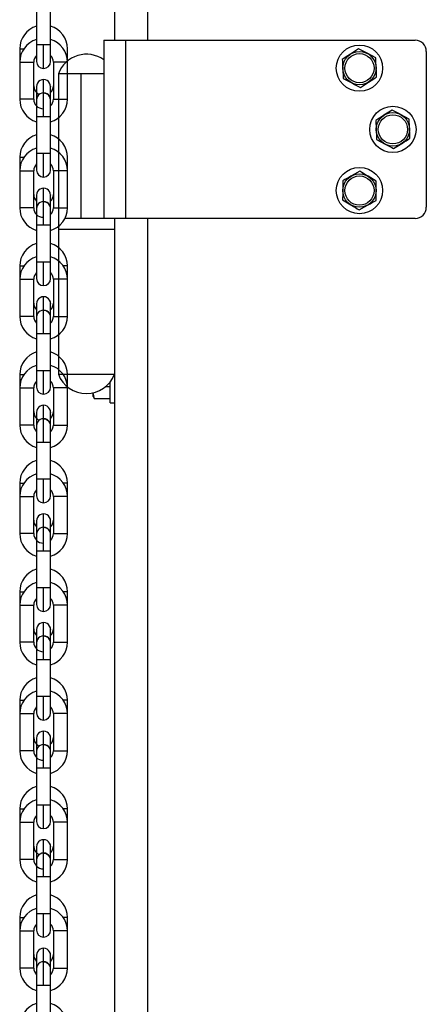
# Model space of a CAD drawing. Header units: inches. Extents: x 170 to 288, y 234 to 248.
# Tile 263 of 480: x 226.336 to 226.488, y 241.857 to 242.226. Entities that reach past the tile are written whole.
import ezdxf

# ---------------------------------------------------------------- set-up
doc = ezdxf.new("R2010")
doc.units = ezdxf.units.IN
doc.header["$LTSCALE"] = 0.25
doc.header["$MEASUREMENT"] = 0
doc.layers.add('STANDARD Z GUIDE MOTOR LH', color=7, linetype='Continuous')

msp = doc.modelspace()

# ---------------------------------------------------------------- linework, layer by layer
at = {"layer": 'STANDARD Z GUIDE MOTOR LH'}
for p, q in [((226.3717270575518, 243.6477778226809), (226.3717270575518, 242.2177778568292)), ((226.3840268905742, 243.6477778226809), (226.3840268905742, 242.2177778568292)), ((226.3478201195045, 242.2160472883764), (226.3478198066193, 242.2299580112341)), ((226.336271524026, 242.214631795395), (226.336271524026, 242.2096271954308)), ((226.336271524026, 242.214631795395), (226.337834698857, 242.214631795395)), ((226.3478201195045, 242.2160472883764), (226.3425705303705, 242.2160472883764)), ((226.3451953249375, 242.2072545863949), (226.3451953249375, 242.2160472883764)), ((226.3478201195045, 242.2098793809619), (226.3478201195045, 242.2160472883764)), ((226.3541194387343, 242.209627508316), (226.354119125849, 242.2146321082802)), ((226.3677602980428, 242.2177778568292), (226.3677602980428, 242.151111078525)), ((226.3677602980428, 242.2177778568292), (226.4842268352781, 242.2177778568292)), ((226.3758937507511, 242.2177778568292), (226.3758937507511, 242.151111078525)), ((226.4630369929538, 242.21456921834), (226.4600051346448, 242.2126127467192)), ((226.46945771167, 242.21127391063), (226.4662475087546, 242.212921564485)), ((226.4883935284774, 242.2136111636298), (226.4883935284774, 242.1552777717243)), ((226.336271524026, 242.2096271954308), (226.3362718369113, 242.1957164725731)), ((226.336271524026, 242.2096271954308), (226.3415208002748, 242.2096271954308)), ((226.3415211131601, 242.1957164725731), (226.3415208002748, 242.2096271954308)), ((226.3488698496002, 242.2096273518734), (226.3488701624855, 242.1957166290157)), ((226.3541194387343, 242.1957166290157), (226.3541194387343, 242.209627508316)), ((226.3507268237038, 242.2052777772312), (226.3507268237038, 242.0927778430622)), ((226.3677602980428, 242.2052777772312), (226.3507268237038, 242.2052777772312)), ((226.3593152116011, 242.151111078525), (226.3593152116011, 242.2052777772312)), ((226.4573296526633, 242.2034483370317), (226.4605398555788, 242.2018006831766)), ((226.3451956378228, 242.1980016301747), (226.3451956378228, 242.2030938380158)), ((226.3478188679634, 242.2005528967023), (226.3478201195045, 242.2004691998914)), ((226.4637500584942, 242.2001530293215), (226.4667822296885, 242.2021095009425)), ((226.3451956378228, 242.1892966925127), (226.3451956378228, 242.1980892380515)), ((226.3415211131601, 242.1957164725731), (226.3362718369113, 242.1957164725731)), ((226.3478204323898, 242.1892966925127), (226.3478204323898, 242.1954645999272)), ((226.3488701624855, 242.1957166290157), (226.3541194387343, 242.1957166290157)), ((226.3451956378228, 242.1892966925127), (226.3478204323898, 242.1892966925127)), ((226.3478207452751, 242.175385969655), (226.3478204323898, 242.1892966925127)), ((226.4756071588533, 242.1916556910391), (226.4725562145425, 242.1897287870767)), ((226.481995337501, 242.1882981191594), (226.4788014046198, 242.1899769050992)), ((226.4697918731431, 242.1805908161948), (226.4729858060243, 242.1789120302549)), ((226.4761800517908, 242.1772332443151), (226.4792309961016, 242.1791601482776)), ((226.3362721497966, 242.1739703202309), (226.3362721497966, 242.1689657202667)), ((226.3362721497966, 242.1739703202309), (226.3378353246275, 242.1739703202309)), ((226.345195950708, 242.1753858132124), (226.342571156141, 242.1753858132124)), ((226.345195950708, 242.1665932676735), (226.345195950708, 242.1753858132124)), ((226.3478207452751, 242.1692179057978), (226.3478207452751, 242.175385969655)), ((226.3541200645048, 242.1689660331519), (226.3541197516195, 242.1739706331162)), ((226.3362721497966, 242.1689657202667), (226.3362724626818, 242.155054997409)), ((226.3415217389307, 242.1550551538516), (226.3415214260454, 242.1689658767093)), ((226.3488704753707, 242.1689660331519), (226.348870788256, 242.1550551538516)), ((226.3541200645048, 242.1689660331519), (226.3488704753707, 242.1689660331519)), ((226.3541200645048, 242.1550553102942), (226.3541200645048, 242.1689660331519)), ((226.46350006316, 242.1687438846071), (226.4603489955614, 242.1669860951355)), ((226.4696961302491, 242.1650435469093), (226.4665982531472, 242.1668937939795)), ((226.3451962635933, 242.1574679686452), (226.3451962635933, 242.1624323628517)), ((226.347819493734, 242.1598914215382), (226.3478207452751, 242.1598077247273)), ((226.3451962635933, 242.1486352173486), (226.3451962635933, 242.1574279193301)), ((226.4570909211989, 242.1580120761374), (226.4601891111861, 242.1561618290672)), ((226.4632869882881, 242.1543117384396), (226.466438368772, 242.1560695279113)), ((226.3478210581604, 242.1486352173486), (226.3478210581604, 242.1548430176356)), ((226.3425717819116, 242.1486352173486), (226.3478210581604, 242.1486352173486)), ((226.3478213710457, 242.1347244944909), (226.3478210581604, 242.1486352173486)), ((226.4842268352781, 242.151111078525), (226.3531857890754, 242.151111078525)), ((226.3717270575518, 242.151111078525), (226.3717270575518, 240.7477779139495)), ((226.3840268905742, 242.151111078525), (226.3840268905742, 240.7477779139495)), ((226.3717270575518, 242.1469445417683), (226.3507268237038, 242.1469445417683)), ((226.3451965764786, 242.1259317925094), (226.3451965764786, 242.1347244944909)), ((226.3478213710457, 242.1285565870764), (226.3478213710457, 242.1347244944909)), ((226.3362727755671, 242.1333090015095), (226.3362727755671, 242.1283044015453)), ((226.3541203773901, 242.1333091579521), (226.3525572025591, 242.1333091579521)), ((226.3541203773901, 242.1283047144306), (226.3541203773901, 242.1333091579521)), ((226.3362727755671, 242.1283044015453), (226.3362730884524, 242.1143936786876)), ((226.3362727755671, 242.1283044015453), (226.3415220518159, 242.1283044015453)), ((226.3415223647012, 242.1143936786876), (226.3415220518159, 242.1283044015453)), ((226.3488711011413, 242.1283045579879), (226.3488714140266, 242.1143938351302)), ((226.3541206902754, 242.1143938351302), (226.3541203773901, 242.1283047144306)), ((226.3451968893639, 242.1166786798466), (226.3451968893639, 242.1217710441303)), ((226.3478201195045, 242.1192301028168), (226.3478213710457, 242.1191464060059)), ((226.3451968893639, 242.1079737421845), (226.3451968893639, 242.116766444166)), ((226.3415223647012, 242.1143936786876), (226.3362730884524, 242.1143936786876)), ((226.3478216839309, 242.0940630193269), (226.3478216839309, 242.1141815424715)), ((226.3488714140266, 242.1143938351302), (226.3541206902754, 242.1143938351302)), ((226.3425724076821, 242.1079737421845), (226.3462012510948, 242.1079737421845)), ((226.3478216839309, 242.0940630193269), (226.3425724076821, 242.0940630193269)), ((226.3451972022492, 242.0852703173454), (226.3451972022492, 242.0940630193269)), ((226.3507268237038, 242.0927778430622), (226.3717270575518, 242.0927778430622)), ((226.3362734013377, 242.0926475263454), (226.3362734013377, 242.0876429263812)), ((226.3362734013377, 242.0926475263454), (226.3378365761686, 242.0926475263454)), ((226.3541210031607, 242.0876432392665), (226.3541210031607, 242.0926478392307)), ((226.370060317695, 242.0820278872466), (226.370060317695, 242.0897968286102)), ((226.3362734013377, 242.0876429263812), (226.3362737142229, 242.0737322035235)), ((226.3415229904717, 242.0737322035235), (226.3415226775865, 242.0876430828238)), ((226.3488717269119, 242.0876430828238), (226.3488720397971, 242.0737323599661)), ((226.3541213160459, 242.0737325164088), (226.3541210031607, 242.0876432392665)), ((226.3642850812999, 242.083551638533), (226.3637268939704, 242.0857837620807)), ((226.3637268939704, 242.0844444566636), (226.3637268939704, 242.0857837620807)), ((226.370060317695, 242.0880158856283), (226.3683187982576, 242.0880158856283)), ((226.3637268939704, 242.0844444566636), (226.3640044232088, 242.0839637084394)), ((226.370060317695, 242.083551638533), (226.3642850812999, 242.083551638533)), ((226.370060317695, 242.0820278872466), (226.3717270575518, 242.0820278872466)), ((226.3478207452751, 242.0785686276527), (226.3478219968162, 242.0784849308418)), ((226.3451975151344, 242.0673124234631), (226.3451975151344, 242.076104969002)), ((226.3415229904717, 242.0737322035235), (226.3362737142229, 242.0737322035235)), ((226.3425730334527, 242.0673124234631), (226.3478223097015, 242.0673124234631)), ((226.3425730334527, 242.0673124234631), (226.3425730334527, 242.0477031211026)), ((226.3451978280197, 242.0446089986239), (226.3451978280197, 242.0534017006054)), ((226.3478223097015, 242.0534017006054), (226.3451978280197, 242.0534017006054)), ((226.3362740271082, 242.0519860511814), (226.3362740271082, 242.0469816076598)), ((226.3362740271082, 242.0519860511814), (226.3378372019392, 242.0519860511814)), ((226.3541216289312, 242.0519863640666), (226.3525584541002, 242.0519863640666)), ((226.3541216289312, 242.0469817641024), (226.3541216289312, 242.0519863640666)), ((226.3362740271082, 242.0469816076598), (226.3362743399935, 242.0330707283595)), ((226.3362740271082, 242.0469816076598), (226.341523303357, 242.0469816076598)), ((226.3415236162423, 242.0330708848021), (226.341523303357, 242.0469816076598)), ((226.3488723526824, 242.0469817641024), (226.3488726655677, 242.0330710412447)), ((226.3541216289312, 242.0469817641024), (226.3488723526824, 242.0469817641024)), ((226.3541219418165, 242.0330710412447), (226.3541216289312, 242.0469817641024)), ((226.3478213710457, 242.0379073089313), (226.3478226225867, 242.0378236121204)), ((226.3478226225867, 242.0316553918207), (226.3478226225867, 242.0378236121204)), ((226.345198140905, 242.0266509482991), (226.345198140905, 242.0354436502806)), ((226.3488726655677, 242.0330710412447), (226.3541219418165, 242.0330710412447)), ((226.3425736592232, 242.0266509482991), (226.3425736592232, 242.0065721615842)), ((226.3425736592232, 242.0266509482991), (226.347822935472, 242.0266509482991)), ((226.347822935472, 242.0127402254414), (226.3425736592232, 242.0127402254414)), ((226.3451984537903, 242.0039475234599), (226.3451984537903, 242.0127402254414)), ((226.3362746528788, 242.01132473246), (226.3362746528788, 241.992409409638)), ((226.3362746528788, 242.01132473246), (226.3378378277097, 242.01132473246)), ((226.3541222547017, 242.006320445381), (226.3541222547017, 242.0113250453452)), ((226.3415242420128, 241.992409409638), (226.3415239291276, 242.0063202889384)), ((226.3488729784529, 242.0063202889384), (226.3488732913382, 241.9924095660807)), ((226.354122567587, 241.9924095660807), (226.3541222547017, 242.006320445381)), ((226.3425739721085, 241.9971621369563), (226.3425739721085, 241.985989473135)), ((226.3478219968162, 241.9972458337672), (226.3478232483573, 241.9971621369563)), ((226.3478232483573, 241.9926644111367), (226.3478232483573, 241.9971621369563)), ((226.3451987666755, 241.9859896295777), (226.3451987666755, 241.9947821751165)), ((226.3415242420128, 241.992409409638), (226.3362746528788, 241.992409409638)), ((226.3478232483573, 241.9898920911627), (226.3478232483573, 241.9921575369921)), ((226.3488732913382, 241.9924095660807), (226.354122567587, 241.9924095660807)), ((226.3425739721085, 241.985989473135), (226.3425742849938, 241.9720787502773)), ((226.3451987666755, 241.9859896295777), (226.3478235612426, 241.9859896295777)), ((226.3478235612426, 241.9697185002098), (226.3478235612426, 241.989416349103)), ((226.3425742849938, 241.9720787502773), (226.3425742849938, 241.9659108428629)), ((226.3462034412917, 241.9720787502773), (226.3425742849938, 241.9720787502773)), ((226.3451990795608, 241.9632862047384), (226.3451990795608, 241.9720787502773)), ((226.3362752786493, 241.9706632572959), (226.3362752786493, 241.951747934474)), ((226.3362752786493, 241.9706632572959), (226.3378384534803, 241.9706632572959)), ((226.3541228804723, 241.965658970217), (226.3541228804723, 241.9706635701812)), ((226.3415248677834, 241.9517480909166), (226.3415245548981, 241.9656588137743)), ((226.3488736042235, 241.965658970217), (226.3488739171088, 241.9517480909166)), ((226.3541228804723, 241.965658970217), (226.3488736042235, 241.965658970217)), ((226.3541231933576, 241.9517482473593), (226.3541228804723, 241.965658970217)), ((226.342574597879, 241.9565006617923), (226.342574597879, 241.9453281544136)), ((226.3478238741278, 241.9565006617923), (226.3478226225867, 241.9565843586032)), ((226.3478238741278, 241.9487548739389), (226.3478238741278, 241.9565006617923)), ((226.3451993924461, 241.9453281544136), (226.3451993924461, 241.9541208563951)), ((226.342574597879, 241.9453281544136), (226.3425749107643, 241.9314172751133)), ((226.342574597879, 241.9453281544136), (226.3478241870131, 241.9453281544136)), ((226.3478241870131, 241.9279907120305), (226.3478241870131, 241.9476885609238)), ((226.3425749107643, 241.9314172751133), (226.3425749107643, 241.9252493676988)), ((226.3451997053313, 241.9226247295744), (226.3451997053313, 241.9314174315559)), ((226.3362755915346, 241.9300019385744), (226.3362759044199, 241.9249973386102)), ((226.3541235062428, 241.9300020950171), (226.3525603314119, 241.9300020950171)), ((226.3541235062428, 241.9249976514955), (226.3541235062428, 241.9300020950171)), ((226.3362759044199, 241.9249973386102), (226.3362759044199, 241.9110866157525)), ((226.3362759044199, 241.9249973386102), (226.3415251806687, 241.9249973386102)), ((226.3415254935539, 241.9110866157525), (226.3415251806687, 241.9249973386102)), ((226.348874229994, 241.9249974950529), (226.3488745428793, 241.9110867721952)), ((226.3541238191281, 241.9110867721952), (226.3541235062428, 241.9249976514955)), ((226.3425752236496, 241.9158391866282), (226.3425752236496, 241.9046666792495)), ((226.3478232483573, 241.9159230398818), (226.3478244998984, 241.9158393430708)), ((226.3478244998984, 241.9070270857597), (226.3478244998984, 241.9158393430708)), ((226.3452000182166, 241.9046666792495), (226.3452000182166, 241.9134593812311)), ((226.3415254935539, 241.9110866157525), (226.3362759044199, 241.9110866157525)), ((226.3488745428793, 241.9110867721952), (226.3541238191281, 241.9110867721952)), ((226.3478248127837, 241.8863946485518), (226.3478248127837, 241.9058700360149)), ((226.3425752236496, 241.9046666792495), (226.3425755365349, 241.8907559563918)), ((226.3425752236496, 241.9046666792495), (226.3462043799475, 241.9046666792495)), ((226.3425755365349, 241.8907559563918), (226.3425755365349, 241.8845878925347)), ((226.3478248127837, 241.8907559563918), (226.3425755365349, 241.8907559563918)), ((226.3452003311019, 241.8819632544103), (226.3452003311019, 241.8907559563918)), ((226.3362762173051, 241.8893404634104), (226.3362765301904, 241.8843358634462)), ((226.3362762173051, 241.8893404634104), (226.3378393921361, 241.8893404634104)), ((226.3541241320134, 241.8843361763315), (226.3541241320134, 241.8893407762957)), ((226.3362765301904, 241.8843358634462), (226.3362765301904, 241.8704251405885)), ((226.3415261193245, 241.8704251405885), (226.3415258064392, 241.8843360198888)), ((226.3488748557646, 241.8843360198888), (226.3488751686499, 241.8704252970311)), ((226.3541244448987, 241.8704254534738), (226.3541241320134, 241.8843361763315)), ((226.3478238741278, 241.8752615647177), (226.3478251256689, 241.8751778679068)), ((226.3425758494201, 241.8751778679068), (226.3425758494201, 241.8640053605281)), ((226.3452006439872, 241.8640053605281), (226.3452006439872, 241.872797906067)), ((226.3478251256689, 241.8652087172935), (226.3478251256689, 241.8751778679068)), ((226.3415261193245, 241.8704251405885), (226.3362765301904, 241.8704251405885)), ((226.3425758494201, 241.8640053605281), (226.3425761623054, 241.8500944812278)), ((226.3425758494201, 241.8640053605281), (226.3478254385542, 241.8640053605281)), ((226.3478254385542, 241.8443962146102), (226.3478254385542, 241.8640053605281))]:
    msp.add_line(p, q, dxfattribs=at)
at = {"layer": 'STANDARD Z GUIDE MOTOR LH', "flags": 128}
for points in [[(226.3425705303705, 242.2343194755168), (226.3425705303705, 242.214843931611), (226.3425708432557, 242.2136868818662), (226.3425708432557, 242.2098792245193)], [(226.3541194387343, 242.209627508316), (226.3524990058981, 242.209627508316), (226.3514946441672, 242.2096273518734), (226.3488698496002, 242.2096273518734)], [(226.3425708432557, 242.2004691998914), (226.3425708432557, 242.1936580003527), (226.342571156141, 242.1927232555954)], [(226.3478204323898, 242.1959714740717), (226.3478204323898, 242.1966615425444), (226.3478201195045, 242.1977278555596), (226.3478201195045, 242.2004691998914)], [(226.3451956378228, 242.1980892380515), (226.3461999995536, 242.1978894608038), (226.3470344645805, 242.1973373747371)], [(226.342571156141, 242.1927232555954), (226.342571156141, 242.1730254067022), (226.3425714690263, 242.171959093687), (226.3425714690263, 242.1692179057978)], [(226.342571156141, 242.1892965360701), (226.3441912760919, 242.1892965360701), (226.3451956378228, 242.1892966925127)], [(226.3362721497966, 242.1689657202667), (226.3370409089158, 242.1689657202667), (226.3378922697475, 242.1689658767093), (226.3415214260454, 242.1689658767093)], [(226.3425714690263, 242.1598077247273), (226.3425714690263, 242.152061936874), (226.3425717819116, 242.1509956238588)], [(226.3478210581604, 242.1548430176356), (226.3478207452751, 242.1560000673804), (226.3478207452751, 242.1598077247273)], [(226.3451962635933, 242.1574279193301), (226.3462006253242, 242.1572281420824), (226.3470350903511, 242.1566760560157)], [(226.3415217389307, 242.1550551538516), (226.3407529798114, 242.1550551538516), (226.3399013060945, 242.155054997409), (226.3362724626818, 242.155054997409)], [(226.348870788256, 242.1550551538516), (226.3496395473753, 242.1550551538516), (226.3504909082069, 242.1550553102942), (226.3541200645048, 242.1550553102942)], [(226.3425717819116, 242.1509956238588), (226.3425717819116, 242.1312976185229), (226.3425720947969, 242.1303630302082)], [(226.3478213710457, 242.1347244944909), (226.3433405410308, 242.1347244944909), (226.3427717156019, 242.1347243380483), (226.3425717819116, 242.1347243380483)], [(226.3362727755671, 242.1333090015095), (226.3364723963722, 242.1333088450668), (226.3378359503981, 242.1333088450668)], [(226.3425717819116, 242.1308220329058), (226.3425720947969, 242.1303630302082), (226.3425720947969, 242.1285564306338)], [(226.3541203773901, 242.1283047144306), (226.353920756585, 242.1283045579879), (226.3488711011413, 242.1283045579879)], [(226.3425720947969, 242.1191462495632), (226.3425720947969, 242.1103341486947), (226.3425724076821, 242.1091770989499)], [(226.3478216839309, 242.1141815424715), (226.3478213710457, 242.1153387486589), (226.3478213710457, 242.1191464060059)], [(226.3451968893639, 242.116766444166), (226.3462012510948, 242.1165666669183), (226.3470357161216, 242.1160145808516)], [(226.3425724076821, 242.1091770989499), (226.3425724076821, 242.0897015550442), (226.3425727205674, 242.088934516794)], [(226.3462012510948, 242.1079737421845), (226.3470529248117, 242.1079738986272), (226.3478216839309, 242.1079738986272)], [(226.3478219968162, 242.0878951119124), (226.3478219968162, 242.0928598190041), (226.3478216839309, 242.0940630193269)], [(226.3541210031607, 242.0926478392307), (226.3539213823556, 242.0926478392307), (226.3533522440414, 242.0926476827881), (226.3525578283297, 242.0926476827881)], [(226.3362734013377, 242.0876429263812), (226.3388981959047, 242.0876429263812), (226.3399025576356, 242.0876430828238), (226.3415226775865, 242.0876430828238)], [(226.3425727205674, 242.088934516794), (226.3425727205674, 242.0878949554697)], [(226.3541210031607, 242.0876432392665), (226.350492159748, 242.0876432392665), (226.3496404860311, 242.0876430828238), (226.3488717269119, 242.0876430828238)], [(226.3425727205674, 242.0784849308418), (226.3425727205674, 242.0685156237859), (226.3425730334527, 242.0673124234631)], [(226.3451975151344, 242.0760173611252), (226.3451975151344, 242.0804403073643), (226.3451972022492, 242.080940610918), (226.3451972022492, 242.0811095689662)], [(226.3478223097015, 242.0723168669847), (226.3478219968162, 242.0735202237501), (226.3478219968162, 242.0784849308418)], [(226.3451975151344, 242.076104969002), (226.3462018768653, 242.0759051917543), (226.3470363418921, 242.0753532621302)], [(226.3478223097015, 242.072440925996), (226.3478219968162, 242.0730108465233), (226.3478219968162, 242.0734803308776)], [(226.3478226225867, 242.0472336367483), (226.3478226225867, 242.0510412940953), (226.3478223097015, 242.0521983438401), (226.3478223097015, 242.072440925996)], [(226.3488720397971, 242.0737323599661), (226.3514968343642, 242.0737323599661), (226.352501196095, 242.0737325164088), (226.3541213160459, 242.0737325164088)], [(226.3451978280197, 242.0534017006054), (226.3441934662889, 242.0534015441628), (226.3425730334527, 242.0534015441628)], [(226.3425730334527, 242.0477031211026), (226.3425733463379, 242.0473520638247), (226.3425733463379, 242.0472336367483)], [(226.3425733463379, 242.0378234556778), (226.3425733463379, 242.0278543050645), (226.3425736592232, 242.0266509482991)], [(226.345198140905, 242.0354836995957), (226.345198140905, 242.0389662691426), (226.3451978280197, 242.0397788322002), (226.3451978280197, 242.0404482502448)], [(226.345198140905, 242.0354436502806), (226.3462025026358, 242.0352438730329), (226.3470369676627, 242.0346917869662)], [(226.3415236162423, 242.0330708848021), (226.3378944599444, 242.0330708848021), (226.3370430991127, 242.0330707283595), (226.3362743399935, 242.0330707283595)], [(226.347822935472, 242.0310124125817), (226.3478226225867, 242.0317794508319)], [(226.3478232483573, 242.0065723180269), (226.3478232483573, 242.0103798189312), (226.347822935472, 242.011536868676), (226.347822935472, 242.0310124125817)], [(226.3541222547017, 242.0113250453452), (226.3539226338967, 242.0113248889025), (226.3525590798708, 242.0113248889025)], [(226.3362746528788, 242.0063201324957), (226.3407551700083, 242.0063201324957), (226.3413239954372, 242.0063202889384), (226.3415239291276, 242.0063202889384)], [(226.3541222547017, 242.006320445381), (226.3525021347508, 242.006320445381), (226.35149777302, 242.0063202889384), (226.3488729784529, 242.0063202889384)], [(226.3451987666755, 241.9948222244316), (226.3451987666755, 241.9972114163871), (226.3451984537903, 241.9983047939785), (226.3451984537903, 241.9997867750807)], [(226.3451987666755, 241.9947821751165), (226.3462031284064, 241.9945823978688), (226.3470375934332, 241.9940303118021)], [(226.3478235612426, 241.989416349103), (226.3478232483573, 241.9903510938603)], [(226.3425739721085, 241.985989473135), (226.3441944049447, 241.985989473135), (226.3451987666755, 241.9859896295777)], [(226.3478235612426, 241.97207890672), (226.3470548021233, 241.97207890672), (226.3462034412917, 241.9720787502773)], [(226.3478238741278, 241.9659108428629), (226.3478238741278, 241.968652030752), (226.3478235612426, 241.9697185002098)], [(226.3541228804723, 241.9706635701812), (226.353354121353, 241.9706635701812), (226.3525597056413, 241.9706634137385)], [(226.3362752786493, 241.9656586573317), (226.3370440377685, 241.9656586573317), (226.3378953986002, 241.9656588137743), (226.3415245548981, 241.9656588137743)], [(226.3451993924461, 241.9540330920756), (226.3451993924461, 241.9552175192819), (226.3451990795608, 241.956549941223), (226.3451990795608, 241.9591252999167)], [(226.3451993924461, 241.9541208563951), (226.3462037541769, 241.9539210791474), (226.3470382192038, 241.9533689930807)], [(226.3415248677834, 241.9517480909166), (226.3399044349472, 241.9517480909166), (226.3389000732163, 241.951747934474), (226.3362752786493, 241.951747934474)], [(226.3488739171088, 241.9517480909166), (226.349642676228, 241.9517480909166), (226.3504940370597, 241.9517482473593), (226.3541231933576, 241.9517482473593)], [(226.3478241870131, 241.9476885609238), (226.3478238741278, 241.9487548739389)], [(226.3478241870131, 241.9314174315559), (226.3427748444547, 241.9314174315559), (226.3425749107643, 241.9314172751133)], [(226.3362755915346, 241.9300019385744), (226.3364755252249, 241.9300019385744), (226.3370443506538, 241.9300017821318), (226.3378387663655, 241.9300017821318)], [(226.3478244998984, 241.9252495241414), (226.3478244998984, 241.9270559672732), (226.3478241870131, 241.9279907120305)], [(226.3541235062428, 241.9249976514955), (226.3539238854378, 241.9249976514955), (226.3533547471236, 241.9249974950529), (226.348874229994, 241.9249974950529)], [(226.3452000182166, 241.9133716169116), (226.3452000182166, 241.9145560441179), (226.3451997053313, 241.915888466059), (226.3451997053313, 241.9184639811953)], [(226.3452000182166, 241.9134593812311), (226.3462043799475, 241.9132596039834), (226.3470388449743, 241.9127075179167)], [(226.3478248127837, 241.9058700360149), (226.3478244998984, 241.9070270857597)], [(226.3462043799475, 241.9046666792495), (226.3470560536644, 241.9046668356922), (226.3478248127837, 241.9046668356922)], [(226.3478251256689, 241.8845880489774), (226.3478251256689, 241.8856274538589), (226.3478248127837, 241.8863946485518)], [(226.3541241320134, 241.8893407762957), (226.353924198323, 241.8893407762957), (226.3533553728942, 241.889340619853), (226.3525609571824, 241.889340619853)], [(226.3362765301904, 241.8843358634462), (226.3389010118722, 241.8843358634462), (226.339905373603, 241.8843360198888), (226.3415258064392, 241.8843360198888)], [(226.3541241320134, 241.8843361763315), (226.3496436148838, 241.8843361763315), (226.3490747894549, 241.8843360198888), (226.3488748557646, 241.8843360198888)], [(226.3452006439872, 241.8727102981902), (226.3452003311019, 241.8738947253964), (226.3452003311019, 241.8778025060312)], [(226.3452006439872, 241.872797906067), (226.346205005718, 241.8725981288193), (226.3470394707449, 241.8720461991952)], [(226.3488751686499, 241.8704252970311), (226.3514996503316, 241.8704252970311), (226.3525040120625, 241.8704254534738), (226.3541244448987, 241.8704254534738)], [(226.3478254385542, 241.8640053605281), (226.3478251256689, 241.8652087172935)]]:
    msp.add_lwpolyline(points, dxfattribs=at)
at = {"layer": 'STANDARD Z GUIDE MOTOR LH'}
for centre, radius in [((226.463393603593, 242.207361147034), 0.008666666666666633), ((226.463393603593, 242.207361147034), 0.006250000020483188), ((226.463393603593, 242.207361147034), 0.005468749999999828), ((226.475893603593, 242.1844444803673), 0.008666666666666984), ((226.475893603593, 242.1844444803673), 0.006250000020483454), ((226.475893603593, 242.1844444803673), 0.00546875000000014), ((226.463393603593, 242.1615278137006), 0.008666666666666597), ((226.463393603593, 242.1615278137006), 0.006250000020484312), ((226.463393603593, 242.1615278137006), 0.005468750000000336)]:
    msp.add_circle(centre, radius, dxfattribs=at)
for centre, radius, start, end in [((226.3450641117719, 242.2146318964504), 0.008792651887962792, 106.4749727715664, 180.0008626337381), ((226.3453265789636, 242.2146319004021), 0.008792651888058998, 0.0008626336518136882, 73.52675272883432), ((226.345064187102, 242.209627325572), 0.008792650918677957, 106.4749745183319, 180.0008626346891), ((226.3453266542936, 242.2096273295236), 0.008792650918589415, 0.0008626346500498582, 73.52675073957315), ((226.4842269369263, 242.2136111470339), 0.00416666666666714, 0, 90), ((226.345064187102, 242.209627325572), 0.003543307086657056, 134.725775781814, 180.0008626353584), ((226.3453266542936, 242.2096273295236), 0.003543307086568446, 0.0008626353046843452, 45.27499694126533), ((226.3612269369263, 242.2013636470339), 0.01120583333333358, 54.33608300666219, 159.557320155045), ((226.3451954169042, 242.2098792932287), 0.002624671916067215, 180.0008626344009, 0.0008418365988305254), ((226.3450643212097, 242.2007211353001), 0.003543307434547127, 180.0008626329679, 244.8170656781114), ((226.345195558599, 242.2004691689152), 0.002624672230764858, 0.0008626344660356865, 180.0008792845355), ((226.3453267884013, 242.2007211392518), 0.003543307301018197, 314.7246154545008, 0.0008626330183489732), ((226.3451956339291, 242.1954646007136), 0.002624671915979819, 0.0008626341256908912, 180.0008792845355), ((226.3451956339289, 242.1954646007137), 0.00262467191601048, 0.0008626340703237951, 45.52417337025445), ((226.3450643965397, 242.1957165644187), 0.008792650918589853, 180.0008626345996, 253.5267507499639), ((226.3450643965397, 242.1957165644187), 0.003543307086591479, 180.0008626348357, 270.0008626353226), ((226.3453268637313, 242.1957165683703), 0.003543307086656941, 314.7267344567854, 0.0008626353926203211), ((226.3453268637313, 242.1957165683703), 0.008792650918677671, 286.4749745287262, 0.0008626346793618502), ((226.3450647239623, 242.1739704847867), 0.008792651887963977, 106.4749727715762, 180.0008626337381), ((226.3453271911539, 242.1739704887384), 0.008792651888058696, 0.0008626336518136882, 73.526752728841), ((226.3450647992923, 242.1689659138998), 0.00879265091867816, 106.4749745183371, 180.0008626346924), ((226.3465142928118, 242.0756436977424), 0.09975082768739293, 89.24956660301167, 90.75726326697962), ((226.3453272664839, 242.1689659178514), 0.008792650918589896, 0.0008626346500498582, 73.52675073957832), ((226.3450647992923, 242.1689659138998), 0.003543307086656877, 134.7245454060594, 180.0008626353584), ((226.3453272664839, 242.1689659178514), 0.003543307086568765, 0.0008626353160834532, 45.27702915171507), ((226.3451960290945, 242.1692178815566), 0.00262467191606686, 180.0008626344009, 0.0008418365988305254), ((226.3450649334, 242.1600597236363), 0.00354330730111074, 180.0008626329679, 225.2770431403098), ((226.3451961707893, 242.1598077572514), 0.00262467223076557, 0.0008626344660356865, 180.0008792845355), ((226.3453274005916, 242.1600597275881), 0.003543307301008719, 314.7257723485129, 0.0008626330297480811), ((226.3451962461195, 242.1548031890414), 0.002624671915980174, 0.0008626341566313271, 180.0008792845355), ((226.3451962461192, 242.1548031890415), 0.002624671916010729, 0.0008626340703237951, 45.52417337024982), ((226.34506500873, 242.1550551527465), 0.00879265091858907, 180.0008626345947, 253.5267507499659), ((226.34506500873, 242.1550551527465), 0.003543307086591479, 180.0008626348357, 270.0008626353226), ((226.3453274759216, 242.1550551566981), 0.00354330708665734, 314.7257757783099, 0.0008626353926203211), ((226.3453274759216, 242.1550551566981), 0.008792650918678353, 286.4749745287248, 0.0008626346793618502), ((226.4842269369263, 242.1552778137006), 0.004166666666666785, 270, 0), ((226.3450653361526, 242.133309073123), 0.00879265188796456, 106.4749727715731, 180.0008626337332), ((226.3453278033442, 242.1333090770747), 0.008792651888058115, 0.0008626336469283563, 73.5267527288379), ((226.3450654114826, 242.1283045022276), 0.00879265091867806, 106.474974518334, 180.0008626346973), ((226.3453278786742, 242.1283045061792), 0.008792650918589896, 0.0008626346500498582, 73.52675073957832), ((226.3450654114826, 242.1283045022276), 0.00354330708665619, 134.7257757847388, 180.0008626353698), ((226.3453278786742, 242.1283045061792), 0.003543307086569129, 0.0008626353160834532, 45.27696152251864), ((226.3451966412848, 242.1285564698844), 0.002624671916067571, 180.0008626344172, 0.0008418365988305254), ((226.3450655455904, 242.1193983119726), 0.003543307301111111, 180.0008626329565, 225.2770832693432), ((226.3451967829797, 242.1191463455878), 0.002624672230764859, 0.0008626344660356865, 180.0008792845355), ((226.3453280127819, 242.1193983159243), 0.003543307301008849, 314.7257723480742, 0.0008626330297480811), ((226.3451968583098, 242.1141417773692), 0.002624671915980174, 0.000862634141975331, 180.0008792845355), ((226.3451968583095, 242.1141417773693), 0.002624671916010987, 0.0008626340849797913, 45.52417337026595), ((226.3450656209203, 242.1143937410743), 0.00879265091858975, 180.0008626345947, 253.5267507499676), ((226.3450656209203, 242.1143937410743), 0.003543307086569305, 180.0008626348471, 225.2776302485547), ((226.3453280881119, 242.114393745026), 0.003543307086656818, 314.7272864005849, 0.0008626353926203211), ((226.3453280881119, 242.114393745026), 0.008792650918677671, 286.4749745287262, 0.0008626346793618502), ((226.3450659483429, 242.0926476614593), 0.008792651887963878, 106.4749727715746, 180.0008626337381), ((226.3453284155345, 242.092647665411), 0.008792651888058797, 0.0008626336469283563, 73.5267527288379), ((226.345066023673, 242.0876430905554), 0.008792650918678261, 106.4749745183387, 180.0008626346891), ((226.3453284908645, 242.087643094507), 0.008792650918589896, 0.0008626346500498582, 73.52675073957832), ((226.3612269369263, 242.0966919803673), 0.01120583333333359, 200.4426798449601, 339.5556627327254), ((226.345066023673, 242.0876430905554), 0.00354330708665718, 134.7257757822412, 180.0008626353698), ((226.3453284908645, 242.087643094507), 0.00354330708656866, 0.0008626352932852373, 45.27494805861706), ((226.3451972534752, 242.0878950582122), 0.002624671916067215, 180.0008626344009, 0.0008418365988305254), ((226.3450661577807, 242.0787369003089), 0.003543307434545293, 180.0008626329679, 244.816843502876), ((226.34519739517, 242.078484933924), 0.00262467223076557, 0.0008626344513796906, 180.0008792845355), ((226.3453286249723, 242.0787369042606), 0.003543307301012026, 314.7253845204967, 0.0008626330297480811), ((226.3451974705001, 242.073480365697), 0.002624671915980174, 0.000862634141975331, 180.0008792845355), ((226.3451974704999, 242.0734803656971), 0.002624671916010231, 0.0008626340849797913, 45.52417337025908), ((226.3450662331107, 242.0737323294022), 0.008792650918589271, 180.0008626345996, 253.5267507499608), ((226.3450662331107, 242.0737323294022), 0.003543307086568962, 180.0008626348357, 225.2755890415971), ((226.3453287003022, 242.0737323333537), 0.003543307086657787, 314.7268887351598, 0.0008626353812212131), ((226.3453287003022, 242.0737323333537), 0.00879265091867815, 286.4749745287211, 0.0008626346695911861), ((226.3450665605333, 242.0519862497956), 0.008792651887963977, 106.4749727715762, 180.0008626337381), ((226.3453290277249, 242.0519862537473), 0.008792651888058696, 0.0008626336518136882, 73.526752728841), ((226.3450666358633, 242.0469816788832), 0.00879265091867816, 106.4749745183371, 180.0008626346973), ((226.3453291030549, 242.0469816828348), 0.008792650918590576, 0.0008626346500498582, 73.52675073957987), ((226.3450666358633, 242.0469816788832), 0.003543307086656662, 134.725775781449, 180.0008626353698), ((226.3453291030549, 242.0469816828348), 0.003543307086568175, 0.0008626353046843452, 45.27486289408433), ((226.3451978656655, 242.04723364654), 0.002624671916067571, 180.0008626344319, 0.0008418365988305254), ((226.345066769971, 242.0380754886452), 0.003543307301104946, 180.0008626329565, 225.2762835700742), ((226.3451980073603, 242.0378235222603), 0.002624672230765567, 0.0008626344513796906, 180.0008792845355), ((226.3453292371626, 242.0380754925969), 0.003543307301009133, 314.7257723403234, 0.0008626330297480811), ((226.3451980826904, 242.0328189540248), 0.00262467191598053, 0.0008626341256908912, 180.0008792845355), ((226.3451980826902, 242.0328189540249), 0.002624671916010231, 0.0008626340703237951, 45.52417337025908), ((226.345066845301, 242.03307091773), 0.00879265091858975, 180.0008626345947, 253.5267507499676), ((226.345066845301, 242.03307091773), 0.003543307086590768, 180.0008626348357, 270.000862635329), ((226.3453293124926, 242.0330709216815), 0.00354330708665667, 314.7271678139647, 0.0008626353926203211), ((226.3453293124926, 242.0330709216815), 0.008792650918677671, 286.4749745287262, 0.0008626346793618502), ((226.3450671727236, 242.0113248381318), 0.008792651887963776, 106.4749727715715, 180.0008626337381), ((226.3453296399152, 242.0113248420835), 0.008792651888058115, 0.0008626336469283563, 73.5267527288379), ((226.3450672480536, 242.006320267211), 0.008792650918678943, 106.4749745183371, 180.0008626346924), ((226.3453297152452, 242.0063202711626), 0.008792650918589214, 0.0008626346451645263, 73.52675073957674), ((226.3450672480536, 242.006320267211), 0.003543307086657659, 134.7251889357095, 180.0008626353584), ((226.3453297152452, 242.0063202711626), 0.003543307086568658, 0.0008626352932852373, 45.2754150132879), ((226.3451984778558, 242.0065722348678), 0.00262467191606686, 180.0008626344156, 0.0008418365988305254), ((226.3450673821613, 241.9974140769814), 0.00354330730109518, 180.0008626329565, 225.274999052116), ((226.3451986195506, 241.9971621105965), 0.00262467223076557, 0.0008626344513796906, 180.0008792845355), ((226.3453298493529, 241.9974140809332), 0.003543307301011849, 314.7254597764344, 0.0008626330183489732), ((226.3451986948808, 241.9921575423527), 0.002624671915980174, 0.000862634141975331, 180.0008792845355), ((226.3451986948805, 241.9921575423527), 0.00262467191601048, 0.0008626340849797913, 45.52417337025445), ((226.3450674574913, 241.9924095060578), 0.00879265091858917, 180.0008626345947, 253.5267507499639), ((226.3450674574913, 241.9924095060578), 0.003543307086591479, 180.0008626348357, 270.000862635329), ((226.3453299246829, 241.9924095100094), 0.003543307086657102, 314.7266700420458, 0.0008626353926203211), ((226.3453299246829, 241.9924095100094), 0.008792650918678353, 286.4749745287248, 0.0008626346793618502), ((226.3450677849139, 241.9706634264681), 0.008792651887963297, 106.4749727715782, 180.0008626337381), ((226.3453302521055, 241.9706634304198), 0.008792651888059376, 0.0008626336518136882, 73.526752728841), ((226.3450678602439, 241.9656588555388), 0.008792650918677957, 106.4749745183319, 180.0008626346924), ((226.3453303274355, 241.9656588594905), 0.008792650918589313, 0.0008626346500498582, 73.52675073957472), ((226.3450678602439, 241.9656588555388), 0.003543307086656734, 134.7257757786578, 180.0008626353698), ((226.3453303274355, 241.9656588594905), 0.003543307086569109, 0.0008626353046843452, 45.27428161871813), ((226.3451990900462, 241.9659108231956), 0.00262467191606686, 180.0008626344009, 0.0008418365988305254), ((226.3450679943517, 241.9567526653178), 0.003543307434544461, 180.0008626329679, 244.8167032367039), ((226.345199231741, 241.9565006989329), 0.00262467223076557, 0.0008626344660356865, 180.0008792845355), ((226.3453304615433, 241.9567526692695), 0.003543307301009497, 314.7257723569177, 0.0008626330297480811), ((226.3451993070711, 241.9514961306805), 0.00262467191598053, 0.000862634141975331, 180.0008792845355), ((226.3451993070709, 241.9514961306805), 0.002624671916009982, 0.0008626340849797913, 45.52417337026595), ((226.3450680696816, 241.9517480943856), 0.008792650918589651, 180.0008626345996, 253.5267507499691), ((226.3450680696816, 241.9517480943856), 0.003543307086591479, 180.0008626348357, 270.000862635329), ((226.3453305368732, 241.9517480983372), 0.003543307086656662, 314.7263032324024, 0.0008626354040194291), ((226.3453305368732, 241.9517480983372), 0.00879265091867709, 286.4749745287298, 0.0008626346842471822), ((226.3450683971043, 241.9300020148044), 0.008792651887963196, 106.4749727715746, 180.0008626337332), ((226.3453308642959, 241.9300020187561), 0.008792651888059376, 0.0008626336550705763, 73.526752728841), ((226.3450684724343, 241.9249974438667), 0.008792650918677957, 106.4749745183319, 180.0008626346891), ((226.3453309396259, 241.9249974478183), 0.008792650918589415, 0.0008626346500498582, 73.52675073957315), ((226.3450684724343, 241.9249974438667), 0.003543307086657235, 134.7257757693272, 180.0008626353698), ((226.3453309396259, 241.9249974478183), 0.003543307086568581, 0.0008626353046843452, 45.27690740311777), ((226.3451997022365, 241.9252494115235), 0.002624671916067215, 180.0008626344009, 0.0008418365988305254), ((226.345068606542, 241.916091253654), 0.003543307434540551, 180.0008626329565, 244.8160261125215), ((226.3451998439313, 241.9158392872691), 0.00262467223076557, 0.0008626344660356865, 180.0008792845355), ((226.3453310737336, 241.9160912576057), 0.003543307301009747, 314.7257723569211, 0.0008626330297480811), ((226.3451999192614, 241.9108347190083), 0.002624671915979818, 0.0008626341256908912, 180.0008792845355), ((226.3451999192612, 241.9108347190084), 0.002624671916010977, 0.0008626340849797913, 45.52417337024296), ((226.345068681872, 241.9110866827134), 0.008792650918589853, 180.0008626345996, 253.5267507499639), ((226.345068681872, 241.9110866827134), 0.003543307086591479, 180.0008626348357, 270.000862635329), ((226.3453311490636, 241.911086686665), 0.003543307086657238, 314.7264884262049, 0.0008626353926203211), ((226.3453311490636, 241.911086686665), 0.008792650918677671, 286.4749745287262, 0.0008626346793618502), ((226.3450690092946, 241.8893406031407), 0.008792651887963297, 106.4749727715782, 180.0008626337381), ((226.3453314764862, 241.8893406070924), 0.008792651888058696, 0.0008626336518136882, 73.526752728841), ((226.3450690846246, 241.8843360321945), 0.00879265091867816, 106.4749745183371, 180.0008626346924), ((226.3453315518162, 241.8843360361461), 0.008792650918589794, 0.0008626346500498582, 73.52675073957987), ((226.3450690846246, 241.8843360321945), 0.00354330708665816, 134.725104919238, 180.0008626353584), ((226.3453315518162, 241.8843360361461), 0.003543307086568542, 0.0008626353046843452, 45.27674457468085), ((226.3452003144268, 241.8845879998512), 0.002624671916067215, 180.0008626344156, 0.0008418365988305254), ((226.3450692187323, 241.8754298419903), 0.003543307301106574, 180.0008626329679, 225.2764190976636), ((226.3452004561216, 241.8751778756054), 0.002624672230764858, 0.0008626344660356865, 180.0008792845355), ((226.345331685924, 241.875429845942), 0.003543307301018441, 314.7245833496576, 0.0008626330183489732), ((226.3452005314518, 241.8701733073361), 0.002624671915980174, 0.000862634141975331, 180.0008792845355), ((226.3452005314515, 241.8701733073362), 0.002624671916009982, 0.0008626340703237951, 45.52417337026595), ((226.3450692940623, 241.8704252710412), 0.008792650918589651, 180.0008626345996, 253.5267507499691), ((226.3450692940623, 241.8704252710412), 0.003543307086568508, 180.0008626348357, 225.2777064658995), ((226.3453317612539, 241.8704252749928), 0.003543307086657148, 314.7257757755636, 0.0008626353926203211), ((226.3453317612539, 241.8704252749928), 0.008792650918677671, 286.4749745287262, 0.0008626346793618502), ((226.3450696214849, 241.8486791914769), 0.008792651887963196, 106.4749727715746, 180.0008626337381), ((226.3453320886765, 241.8486791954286), 0.008792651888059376, 0.0008626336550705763, 73.526752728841)]:
    msp.add_arc(centre, radius, start, end, dxfattribs=at)
for points, knots in [([(226.4662475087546, 242.212921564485), (226.4661713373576, 242.2129606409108), (226.4650870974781, 242.213516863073), (226.464024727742, 242.2140621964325), (226.4630369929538, 242.21456921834)], [0, 0, 0, 0, 0.07025326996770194, 1, 1, 1, 1]), ([(226.4600051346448, 242.2126127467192), (226.459933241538, 242.2125663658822), (226.4589092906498, 242.211905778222), (226.457905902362, 242.2112583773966), (226.4569729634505, 242.2106564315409)], [0, 0, 0, 0, 0.07021147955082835, 1, 1, 1, 1]), ([(226.4696360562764, 242.2076699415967), (226.4696198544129, 242.2079976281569), (226.4695595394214, 242.209217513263), (226.4695007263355, 242.2104052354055), (226.46945771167, 242.21127391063)], [0, 0, 0, 0, 0.2686208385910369, 1, 1, 1, 1]), ([(226.4569729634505, 242.2106564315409), (226.4570159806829, 242.2097877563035), (226.4570747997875, 242.2085999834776), (226.4571351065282, 242.2073800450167), (226.4571513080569, 242.207052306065)], [0, 0, 0, 0, 0.7313479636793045, 0.9999999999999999, 0.9999999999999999, 0.9999999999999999, 0.9999999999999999]), ([(226.4698144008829, 242.2040659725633), (226.4697994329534, 242.2043685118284), (226.4697413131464, 242.2055432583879), (226.469680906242, 242.2067637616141), (226.4696360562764, 242.2076699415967)], [0, 0, 0, 0, 0.2575357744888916, 1, 1, 1, 1]), ([(226.4571513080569, 242.207052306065), (226.4571961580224, 242.2061461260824), (226.4572565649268, 242.2049256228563), (226.4573146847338, 242.2037508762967), (226.4573296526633, 242.2034483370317)], [0, 0, 0, 0, 0.7424642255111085, 1, 1, 1, 1]), ([(226.4667822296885, 242.2021095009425), (226.4668541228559, 242.2021558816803), (226.4678780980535, 242.2028164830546), (226.4688814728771, 242.2034639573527), (226.4698144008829, 242.2040659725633)], [0, 0, 0, 0, 0.07020987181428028, 1, 1, 1, 1]), ([(226.4605398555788, 242.2018006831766), (226.460615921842, 242.2017616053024), (226.461699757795, 242.2012048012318), (226.4627621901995, 242.2006597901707), (226.4637500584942, 242.2001530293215)], [0, 0, 0, 0, 0.07018245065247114, 1, 1, 1, 1]), ([(226.4725562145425, 242.1897287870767), (226.4724839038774, 242.1896831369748), (226.4714535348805, 242.1890326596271), (226.4704439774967, 242.1883949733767), (226.4695052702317, 242.1878020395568)], [0, 0, 0, 0, 0.0701793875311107, 1, 1, 1, 1]), ([(226.4788014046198, 242.1899769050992), (226.4787256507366, 242.1900167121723), (226.4776469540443, 242.1905835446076), (226.4765899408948, 242.1911391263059), (226.4756071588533, 242.1916556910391)], [0, 0, 0, 0, 0.07022723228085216, 1, 1, 1, 1]), ([(226.4695052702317, 242.1878020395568), (226.4695397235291, 242.1869329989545), (226.4695868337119, 242.1857447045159), (226.4696354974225, 242.1845242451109), (226.4696485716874, 242.1841963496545)], [0, 0, 0, 0, 0.7313344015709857, 1, 1, 1, 1]), ([(226.4821386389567, 242.1846925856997), (226.4821256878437, 242.1850204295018), (226.482077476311, 242.1862408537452), (226.4820300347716, 242.1874290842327), (226.481995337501, 242.1882981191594)], [0, 0, 0, 0, 0.2686310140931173, 1, 1, 1, 1]), ([(226.4696485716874, 242.1841963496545), (226.4696845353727, 242.1832898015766), (226.4697329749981, 242.1820687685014), (226.4697798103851, 242.1808935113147), (226.4697918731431, 242.1805908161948)], [0, 0, 0, 0, 0.7424435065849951, 1, 1, 1, 1]), ([(226.4822819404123, 242.1810868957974), (226.4822698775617, 242.181389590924), (226.4822230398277, 242.1825648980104), (226.4821746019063, 242.1837859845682), (226.4821386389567, 242.1846925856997)], [0, 0, 0, 0, 0.2575455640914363, 1, 1, 1, 1]), ([(226.4729858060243, 242.1789120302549), (226.4730615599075, 242.1788722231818), (226.4741402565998, 242.1783053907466), (226.4751972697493, 242.1777498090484), (226.4761800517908, 242.1772332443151)], [0, 0, 0, 0, 0.07022723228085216, 1, 1, 1, 1]), ([(226.4792309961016, 242.1791601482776), (226.4793033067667, 242.1792057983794), (226.4803336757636, 242.179856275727), (226.4813432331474, 242.1804939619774), (226.4822819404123, 242.1810868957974)], [0, 0, 0, 0, 0.0701793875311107, 1, 1, 1, 1]), ([(226.4603489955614, 242.1669860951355), (226.4602742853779, 242.1669444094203), (226.4592101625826, 242.1663506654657), (226.4581672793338, 242.1657689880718), (226.4571976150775, 242.1652281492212)], [0, 0, 0, 0, 0.0702082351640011, 1, 1, 1, 1]), ([(226.4665982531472, 242.1668937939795), (226.4665247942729, 242.1669376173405), (226.4654783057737, 242.1675619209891), (226.4644532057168, 242.1681743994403), (226.46350006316, 242.1687438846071)], [0, 0, 0, 0, 0.07019558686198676, 1, 1, 1, 1]), ([(226.4571976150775, 242.1652281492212), (226.4571847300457, 242.1643584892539), (226.4571671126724, 242.1631694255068), (226.4571492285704, 242.1619481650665), (226.4571444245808, 242.1616201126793)], [0, 0, 0, 0, 0.7313821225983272, 0.9999999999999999, 0.9999999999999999, 0.9999999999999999, 0.9999999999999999]), ([(226.4696429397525, 242.1614355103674), (226.469647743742, 242.1617635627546), (226.4696656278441, 242.1629848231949), (226.4696832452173, 242.164173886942), (226.4696961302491, 242.1650435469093)], [0, 0, 0, 0, 0.2686178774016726, 0.9999999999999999, 0.9999999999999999, 0.9999999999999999, 0.9999999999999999]), ([(226.4571444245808, 242.1616201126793), (226.4571309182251, 242.1607129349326), (226.4571127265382, 242.1594910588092), (226.4570953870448, 242.1583149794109), (226.4570909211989, 242.1580120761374)], [0, 0, 0, 0, 0.7424465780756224, 1, 1, 1, 1]), ([(226.4695897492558, 242.1578274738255), (226.4695942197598, 242.1581303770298), (226.4696115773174, 242.1593064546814), (226.4696295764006, 242.160528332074), (226.4696429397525, 242.1614355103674)], [0, 0, 0, 0, 0.257553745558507, 1, 1, 1, 1]), ([(226.4601891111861, 242.1561618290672), (226.4602625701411, 242.1561180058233), (226.461308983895, 242.1554937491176), (226.4623339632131, 242.1548812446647), (226.4632869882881, 242.1543117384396)], [0, 0, 0, 0, 0.07020067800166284, 0.9999999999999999, 0.9999999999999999, 0.9999999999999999, 0.9999999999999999]), ([(226.466438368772, 242.1560695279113), (226.4665130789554, 242.1561112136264), (226.4675772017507, 242.156704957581), (226.4686200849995, 242.1572866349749), (226.4695897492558, 242.1578274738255)], [0, 0, 0, 0, 0.0702082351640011, 1, 1, 1, 1]), ([(226.3640191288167, 242.0839810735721), (226.3640278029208, 242.0839506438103), (226.3640695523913, 242.0838041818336), (226.3641898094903, 242.0836632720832), (226.3642850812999, 242.083551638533)], [0, 0, 0, 0, 0.2077656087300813, 1, 1, 1, 1])]:
    msp.add_open_spline(points, degree=3, knots=knots, dxfattribs=at)

doc.saveas('drawing.dxf')
